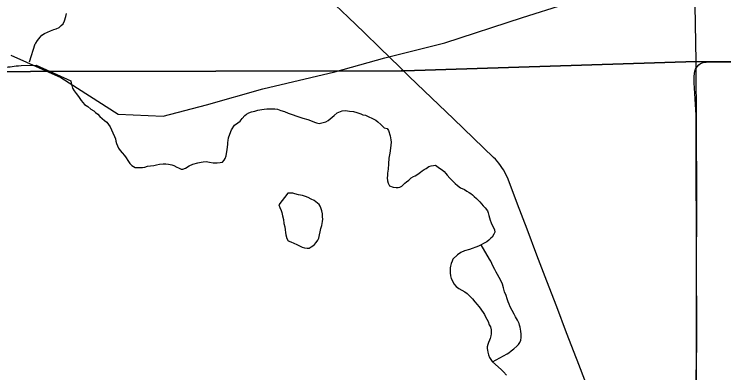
# Model space of a CAD drawing. Extents: x 103424 to 290657, y 38711 to 110967.
# Drawn here: x 115621 to 119854, y 69134 to 71273 of the extents above; entities that cross this region are included whole.
import ezdxf

# ---------------------------------------------------------------- set-up
doc = ezdxf.new("R2010")
doc.units = 0
for name, color, linetype in [('GM_X_Corporation', 7, 'Continuous'), ('GM_X_County_Road', 7, 'Continuous'), ('GM_X_Major_River', 7, 'Continuous'), ('GM_X_Minor_Lake', 7, 'Continuous'), ('GM_X_Minor_River', 7, 'Continuous'), ('GM_X_Rail_Line', 7, 'Continuous'), ('GM_X_Township_Road', 7, 'Continuous')]:
    doc.layers.add(name, color=color, linetype=linetype)

msp = doc.modelspace()

# ---------------------------------------------------------------- linework, layer by layer
at = {"layer": 'GM_X_Corporation'}
for points in [[(103423.7, 96534.8), (103423.7, 70904.9), (107977, 70917.3), (117928.9, 70934.4), (117946.9, 70934.9), (119688.2, 70990.2), (119635, 74016.7), (119631.7, 75117.1), (119628.6, 75451.2), (119621.3, 75805.1), (119622.8, 76073.8), (119627.2, 76341.1), (119628.6, 76885.8), (119631.6, 77245.6), (119644.2, 78899.8), (119644.5, 79431.3), (119642.9, 80216.4), (119641.6, 80653.5), (119641.6, 81200.9), (119640.3, 81697.7), (119639, 82590.1), (119639, 83128.3), (119639, 84504.6), (119641.6, 85722.3)], [(127353.3, 71034.4), (125782.9, 71007.1), (120904.4, 70988.4), (120770.1, 70987.9), (120536.9, 70987), (120142.1, 70987.1), (119688.2, 70990.2), (119635, 74016.7)], [(119747.3, 63220.6), (119711.4, 67089.1), (119699.4, 68185.2), (119697.8, 68222.7), (119697.6, 68351.3), (119691.9, 68458.1), (119686.6, 68980.3), (119689.3, 69057.6), (119689.9, 69111.8), (119690.7, 69193.8), (119690.7, 69692.5), (119693.5, 70192.5), (119690.7, 70601.3), (119688.2, 70990.2), (120142.1, 70987.1), (120536.9, 70987), (120770.1, 70987.9), (120904.4, 70988.4), (125782.9, 71007.1), (127353.3, 71034.4)], [(119747.3, 63220.6), (119711.4, 67089.1), (119699.4, 68185.2), (119697.8, 68222.7), (119697.6, 68351.3), (119691.9, 68458.1), (119686.6, 68980.3), (119689.3, 69057.6), (119689.9, 69111.8), (119690.7, 69193.8), (119690.7, 69692.5), (119693.5, 70192.5), (119690.7, 70601.3), (119688.2, 70990.2), (117946.9, 70934.9), (117928.9, 70934.4), (107977, 70917.3), (103423.7, 70904.9), (103423.7, 43132.7)]]:
    msp.add_lwpolyline(points, dxfattribs=at)
at = {"layer": 'GM_X_County_Road'}
msp.add_line((117976, 70903.4), (117921.1, 70956.8), dxfattribs=at)
for points in [[(117921.1, 70956.8), (117802.5, 71071.5), (117708, 71163), (117613.6, 71254.4), (117538.4, 71327.1), (117463.2, 71399.9), (117343.7, 71513.8), (117224.2, 71627.7), (117141.6, 71706.4), (117058.9, 71785.1), (116960.2, 71878.8), (116861.4, 71972.6), (116742.9, 72087.5), (116645, 72182.4), (116547.1, 72277.3), (116474.5, 72346.5), (116401.9, 72415.7), (116336.5, 72478), (116271.1, 72540.3), (116213.6, 72596.8)], [(118979, 69208.7), (118975.2, 69218.7), (118916.3, 69372.9), (118857.4, 69527.1), (118798.5, 69681.3), (118739.5, 69835.5), (118680.6, 69989.7), (118623.7, 70138.7), (118566.7, 70287.8), (118560.7, 70302.5), (118553.9, 70316.9), (118546.9, 70331), (118538.8, 70344.8), (118530.5, 70358.2), (118521.5, 70371.2), (118511.6, 70383.8), (118501.6, 70396), (118491, 70407.7), (118479.7, 70418.9), (118360.7, 70533.4), (118241.8, 70647.8), (118154.3, 70731.9), (118066.8, 70816.1), (118023, 70857.7), (117976, 70903.4)], [(119695.4, 68186.1), (119602.1, 68276.4), (119508.7, 68366.6), (119392.6, 68483.9), (119299.2, 68578.3), (119205.8, 68672.7), (119196.8, 68682.9), (119188.2, 68693.6), (119172.9, 68716), (119165.8, 68727.8), (119159.6, 68739.9), (119148.7, 68764.9), (119091.4, 68914.6), (119034.1, 69064.5), (118979, 69208.7)]]:
    msp.add_lwpolyline(points, dxfattribs=at)
at = {"layer": 'GM_X_Major_River'}
for points in [[(115348.7, 70977.4), (115354, 70958.4), (115366.1, 70952.4), (115378.1, 70950.4), (115390.2, 70950.4), (115402.3, 70946.3), (115414.3, 70944.3), (115426.4, 70944.3), (115440.5, 70942.3), (115452.5, 70942.3), (115466.6, 70944.3), (115478.7, 70946.3), (115492.8, 70948.3), (115504.8, 70952.3), (115516.9, 70952.3), (115529, 70954.3), (115555.1, 70954.3), (115571.2, 70956.3), (115585.3, 70958.3), (115597.3, 70958.3), (115633.5, 70964.4), (115647.6, 70964.4), (115661.7, 70966.4), (115753, 70969.4)], [(115753, 70969.4), (115958.8, 70875), (115961, 70860.9), (115965.3, 70846.8), (115969.6, 70830.7), (115978, 70814.7), (115990.3, 70798.7), (116004.8, 70780.8), (116021.3, 70758.8), (116039.8, 70734.9), (116060.2, 70721.1), (116078.7, 70705.2), (116097, 70695.4), (116105.2, 70685.5), (116119.5, 70675.6), (116131.9, 70661.7), (116146.2, 70649.8), (116160.5, 70637.9), (116172.8, 70628), (116183.1, 70614), (116193.4, 70600), (116201.8, 70582), (116210.1, 70566), (116218.6, 70543.9), (116224.9, 70529.8), (116227.1, 70515.7), (116231.4, 70501.7), (116237.7, 70487.6), (116244, 70473.6), (116252.3, 70459.6), (116264.6, 70445.6), (116279, 70429.7), (116289.3, 70415.7), (116299.7, 70399.8), (116310.1, 70381.7), (116322.4, 70369.8), (116342.8, 70358), (116358.9, 70358.3), (116375, 70358.6), (116387.1, 70358.8), (116401.2, 70361), (116415.3, 70365.3), (116433.4, 70367.6), (116453.5, 70369.9), (116469.6, 70374.3), (116487.7, 70378.6), (116509.8, 70381), (116526, 70379.2), (116542.2, 70377.5), (116560.4, 70373.7), (116572.6, 70369.9), (116590.9, 70360.1), (116601.1, 70356.2), (116617.3, 70348.4), (116627.4, 70348.6), (116643.5, 70354.9), (116665.4, 70367.4), (116687.5, 70377.8), (116715.6, 70386.4), (116735.7, 70390.8), (116747.7, 70393), (116765.9, 70393.3), (116786.1, 70389.6), (116808.4, 70385.9), (116832.6, 70386.3), (116848.7, 70388.6), (116862.8, 70390.8), (116872.7, 70401.1), (116878.6, 70411.3), (116884.4, 70427.5), (116888.2, 70441.7), (116891.8, 70464), (116893.5, 70482.2), (116895.3, 70496.4), (116895.2, 70506.5), (116897, 70518.7), (116898.7, 70534.9), (116906.4, 70557.2), (116918.1, 70583.7), (116935.8, 70610.2), (116955.7, 70624.7), (116969.7, 70635), (116981.5, 70651.4), (116997.4, 70667.8), (117007.3, 70676), (117021.3, 70684.3), (117037.3, 70690.7), (117055.4, 70695), (117073.5, 70699.3), (117097.7, 70703.8), (117111.7, 70706), (117127.9, 70708.3), (117144, 70708.6), (117160.1, 70708.8), (117176.3, 70709.1), (117192.5, 70705.3), (117210.8, 70697.6), (117233.1, 70691.9), (117255.4, 70682.1), (117279.8, 70674.4), (117306.2, 70664.8)], [(117306.2, 70664.8), (117342.7, 70653.3), (117373.1, 70643.7), (117397.5, 70634), (117411.7, 70628.1), (117423.9, 70624.3), (117440.1, 70620.5), (117464.2, 70627), (117480.2, 70631.3), (117494.3, 70637.6), (117506.2, 70647.9), (117518.1, 70658.2), (117530.1, 70668.5), (117548, 70684.9), (117558, 70689.1), (117578, 70695.5), (117598.2, 70697.9), (117620.4, 70694.2), (117644.7, 70692.6), (117665, 70686.8), (117689.3, 70679.2), (117701.5, 70673.3), (117715.7, 70669.5), (117727.9, 70663.6), (117740.1, 70657.8), (117750.3, 70653.9), (117766.5, 70646.1), (117778.7, 70640.2), (117791, 70630.3), (117807.4, 70614.4), (117827.9, 70594.6), (117846.2, 70590.8), (117854.4, 70578.8), (117863, 70546.7), (117865.3, 70534.6), (117867.5, 70522.5), (117869.7, 70508.4), (117868, 70492.2), (117866.3, 70474), (117860.7, 70443.6), (117855.2, 70413.2), (117853.7, 70380.8), (117852.2, 70348.5), (117848.6, 70324.2), (117846.8, 70310), (117845, 70295.8), (117847.3, 70279.7), (117851.6, 70265.6), (117859.9, 70249.6), (117882.3, 70241.9), (117898.5, 70238.1), (117910.6, 70238.3), (117920.6, 70240.5), (117932.6, 70246.8), (117950.5, 70265.2), (117960.4, 70273.5), (117974.4, 70281.8), (117988.3, 70296.2), (118002.3, 70304.5), (118012.3, 70308.7), (118028.3, 70319.1), (118044.2, 70331.4), (118054.2, 70337.7), (118066.2, 70345.9), (118078.2, 70352.2), (118094.1, 70364.6), (118108.2, 70368.8), (118122.3, 70371.1), (118134.4, 70371.3), (118158.9, 70353.5), (118173.2, 70343.7), (118185.4, 70333.8), (118195.7, 70321.8), (118204, 70311.8), (118220.4, 70293.9), (118228.6, 70283.9), (118238.9, 70274), (118251.2, 70262.1), (118265.5, 70250.2), (118283.9, 70236.4), (118306.3, 70226.6), (118320.6, 70216.8), (118334.8, 70208.9), (118345, 70203), (118355.2, 70195.1), (118365.5, 70185.2), (118377.8, 70173.3), (118388.1, 70163.3), (118398.3, 70153.4), (118408.6, 70141.4), (118418.9, 70129.5), (118431.2, 70117.6), (118443.6, 70099.6), (118447.9, 70087.5), (118452.1, 70071.4), (118456.4, 70057.4), (118460.7, 70043.3), (118467, 70029.3), (118473.3, 70011.2), (118481.6, 69997.2), (118485.8, 69987.2)], [(118485.8, 69987.2), (118488.1, 69973), (118482.3, 69960.8), (118472.5, 69942.5), (118462.5, 69934.2), (118452.6, 69924), (118440.6, 69915.7), (118420.6, 69905.3), (118406.5, 69897.4)], [(118406.5, 69897.4), (118390.6, 69888.6), (118336.5, 69869.5), (118306.4, 69861), (118284.3, 69850.5), (118264.4, 69838), (118236.6, 69811.3), (118232.7, 69799.1), (118226.9, 69784.9), (118223.1, 69770.7), (118221.3, 69760.6), (118221.5, 69746.4), (118221.8, 69730.3), (118224.1, 69712.1), (118228.4, 69696), (118234.7, 69682), (118243.1, 69663.9), (118257.5, 69648), (118273.8, 69636.2), (118292.1, 69626.4), (118308.4, 69616.5), (118322.7, 69606.7), (118337.1, 69592.8), (118355.5, 69574.9), (118368, 69556.9), (118382.3, 69541), (118392.6, 69529), (118400.9, 69519.1), (118409.1, 69507.1), (118417.5, 69493.1), (118425.7, 69481.1), (118432, 69467), (118440.3, 69453), (118448.6, 69439), (118455, 69421), (118461.2, 69408.9), (118465.6, 69390.8), (118465.8, 69376.7), (118466, 69366.6), (118464.2, 69354.4), (118460.4, 69338.2), (118456.5, 69328), (118450.7, 69313.8), (118446.9, 69303.6), (118443.1, 69289.4), (118443.2, 69279.3), (118443.4, 69269.2), (118445.6, 69257.2), (118449.9, 69241.1), (118456.3, 69225), (118464.5, 69213), (118472.8, 69201), (118474, 69200)], [(118474, 69200), (118560.8, 69246.9), (118570.8, 69253.1), (118584.7, 69265.5), (118600.6, 69277.9), (118618.6, 69292.3), (118628.5, 69302.6), (118636.4, 69314.8), (118642.2, 69329.1), (118645.9, 69345.3), (118645.6, 69363.5), (118643.3, 69381.6), (118641.1, 69393.7), (118638.9, 69405.8), (118634.6, 69417.8), (118632.4, 69427.9), (118624, 69448), (118617.8, 69458), (118611.6, 69468), (118603.2, 69484), (118580.3, 69528.1), (118574, 69544.1), (118567.7, 69558.2), (118561.4, 69574.2), (118555, 69594.3), (118546.5, 69616.4), (118540.1, 69640.5), (118533.7, 69662.7), (118523.2, 69684.7), (118514.8, 69702.8), (118504.4, 69720.8), (118496.1, 69734.8), (118487.8, 69750.8), (118477.4, 69768.8), (118471.1, 69784.9), (118464.8, 69798.9), (118456.5, 69810.9), (118406.5, 69897.4)], [(118474, 69200), (118526.1, 69153.4), (118540.4, 69139.5), (118556.9, 69119.6)]]:
    msp.add_lwpolyline(points, dxfattribs=at)
at = {"layer": 'GM_X_Minor_Lake'}
for points in [[(117253.3, 70205.3), (117200, 70135.7), (117206.3, 70119.7), (117212.7, 70101.6), (117216.9, 70089.5), (117221.3, 70069.4), (117227.7, 70047.3), (117230.1, 70025.1), (117234.5, 70005), (117236.8, 69986.8), (117239.1, 69970.7), (117241.4, 69956.6), (117247.8, 69934.5), (117256.1, 69920.5), (117270.3, 69914.7), (117288.6, 69906.9), (117306.9, 69899.1), (117323.2, 69891.3), (117339.4, 69883.5), (117353.6, 69879.7), (117367.8, 69877.9), (117379.9, 69878.1), (117391.9, 69884.3), (117401.9, 69890.6), (117411.8, 69898.8), (117421.7, 69911.1), (117431.5, 69925.4), (117437.4, 69937.6), (117443.1, 69955.9), (117446.9, 69974.1), (117450.6, 69994.4), (117456.3, 70012.7), (117459.9, 70037), (117461.7, 70051.1), (117459.5, 70063.2), (117459.2, 70081.4), (117456.9, 70099.5), (117450.5, 70117.6), (117446.3, 70127.7), (117440.1, 70137.7), (117429.9, 70145.6), (117409.4, 70161.4), (117393.2, 70169.2), (117374.8, 70179), (117358.6, 70184.8), (117340.3, 70190.6), (117316, 70196.2), (117295.7, 70202), (117283.6, 70205.8), (117263.4, 70205.5), (117253.3, 70205.3)], [(117253.3, 70205.3), (117200, 70135.7), (117206.3, 70119.7), (117212.7, 70101.6), (117216.9, 70089.5), (117221.3, 70069.4), (117227.7, 70047.3), (117230.1, 70025.1), (117234.5, 70005), (117236.8, 69986.8), (117239.1, 69970.7), (117241.4, 69956.6), (117247.8, 69934.5), (117256.1, 69920.5), (117270.3, 69914.7), (117288.6, 69906.9), (117306.9, 69899.1), (117323.2, 69891.3), (117339.4, 69883.5), (117353.6, 69879.7), (117367.8, 69877.9), (117379.9, 69878.1), (117391.9, 69884.3), (117401.9, 69890.6), (117411.8, 69898.8), (117421.7, 69911.1)], [(117421.7, 69911.1), (117431.5, 69925.4), (117437.4, 69937.6), (117443.1, 69955.9), (117446.9, 69974.1), (117450.6, 69994.4), (117456.3, 70012.7), (117459.9, 70037), (117461.7, 70051.1), (117459.5, 70063.2), (117459.2, 70081.4), (117456.9, 70099.5), (117450.5, 70117.6), (117446.3, 70127.7), (117440.1, 70137.7), (117429.9, 70145.6), (117409.4, 70161.4), (117393.2, 70169.2), (117374.8, 70179), (117358.6, 70184.8), (117340.3, 70190.6), (117316, 70196.2), (117295.7, 70202), (117283.6, 70205.8), (117263.4, 70205.5), (117253.3, 70205.3)]]:
    msp.add_lwpolyline(points, dxfattribs=at)
at = {"layer": 'GM_X_Minor_River'}
for points in [[(115746.9, 71095.4), (115749.1, 71099.8), (115759, 71116.1), (115767, 71126.3), (115774.9, 71136.4), (115784.9, 71146.6), (115800.9, 71156.9), (115819, 71165.2), (115837.1, 71173.4), (115857.2, 71181.7), (115871.3, 71185.9), (115889.3, 71194.1), (115901.4, 71204.4), (115913.3, 71214.6), (115921.2, 71232.8), (115929, 71259.2), (115932.8, 71277.4)], [(115711.4, 70988.5), (115746.9, 71095.4)]]:
    msp.add_lwpolyline(points, dxfattribs=at)
at = {"layer": 'GM_X_Rail_Line'}
msp.add_lwpolyline([(115601.7, 71028.6), (115898.7, 70894.1), (116240.5, 70675.5), (116509.4, 70664.3), (116767.1, 70731.6), (117103.3, 70826.9), (117533.7, 70928.7), (117831.7, 71011.8), (118189.8, 71101), (118653.8, 71253.5), (118905.6, 71333.1)], dxfattribs=at)
at = {"layer": 'GM_X_Township_Road'}
msp.add_line((117976, 70903.4), (117921.1, 70956.8), dxfattribs=at)
for points in [[(117921.1, 70956.8), (117802.5, 71071.5), (117708, 71163), (117613.6, 71254.4), (117538.4, 71327.1), (117463.2, 71399.9), (117343.7, 71513.8), (117224.2, 71627.7), (117141.6, 71706.4), (117058.9, 71785.1), (116960.2, 71878.8), (116861.4, 71972.6), (116742.9, 72087.5), (116645, 72182.4), (116547.1, 72277.3), (116474.5, 72346.5), (116401.9, 72415.7), (116336.5, 72478), (116271.1, 72540.3), (116213.6, 72596.8)], [(119704.4, 70969.6), (119715.5, 70978.2), (119730.2, 70983.7), (119749.4, 70987.3), (119770.6, 70988.8), (119909.4, 70986.5), (120028.3, 70984.5), (120147.3, 70982.4), (120231.9, 70981.8), (120316.4, 70981.1), (120438.7, 70979.6), (120561, 70978), (120689.4, 70975.9), (120817.7, 70973.7)], [(119672, 68930.5), (119679.5, 68951.2), (119685.6, 68974.1), (119687.2, 68980.9), (119688.6, 68998), (119689.7, 69023.1), (119690.6, 69049.2), (119691.3, 69194.6), (119692, 69310.8), (119689.8, 70442.7), (119689, 70556.4), (119688.2, 70670.2), (119683.1, 70766.8), (119678, 70863.4), (119677, 70900.6), (119678.1, 70918.5), (119680.3, 70932.6), (119685.2, 70945.3), (119693.3, 70957.4), (119704.4, 70969.6)], [(118979, 69208.7), (118975.2, 69218.7), (118916.3, 69372.9), (118857.4, 69527.1), (118798.5, 69681.3), (118739.5, 69835.5), (118680.6, 69989.7), (118623.7, 70138.7), (118566.7, 70287.8), (118560.7, 70302.5), (118553.9, 70316.9), (118546.9, 70331), (118538.8, 70344.8), (118530.5, 70358.2), (118521.5, 70371.2), (118511.6, 70383.8), (118501.6, 70396), (118491, 70407.7), (118479.7, 70418.9), (118360.7, 70533.4), (118241.8, 70647.8), (118154.3, 70731.9), (118066.8, 70816.1), (118023, 70857.7), (117976, 70903.4)], [(119695.4, 68186.1), (119602.1, 68276.4), (119508.7, 68366.6), (119392.6, 68483.9), (119299.2, 68578.3), (119205.8, 68672.7), (119196.8, 68682.9), (119188.2, 68693.6), (119172.9, 68716), (119165.8, 68727.8), (119159.6, 68739.9), (119148.7, 68764.9), (119091.4, 68914.6), (119034.1, 69064.5), (118979, 69208.7)]]:
    msp.add_lwpolyline(points, dxfattribs=at)

doc.saveas('drawing.dxf')
